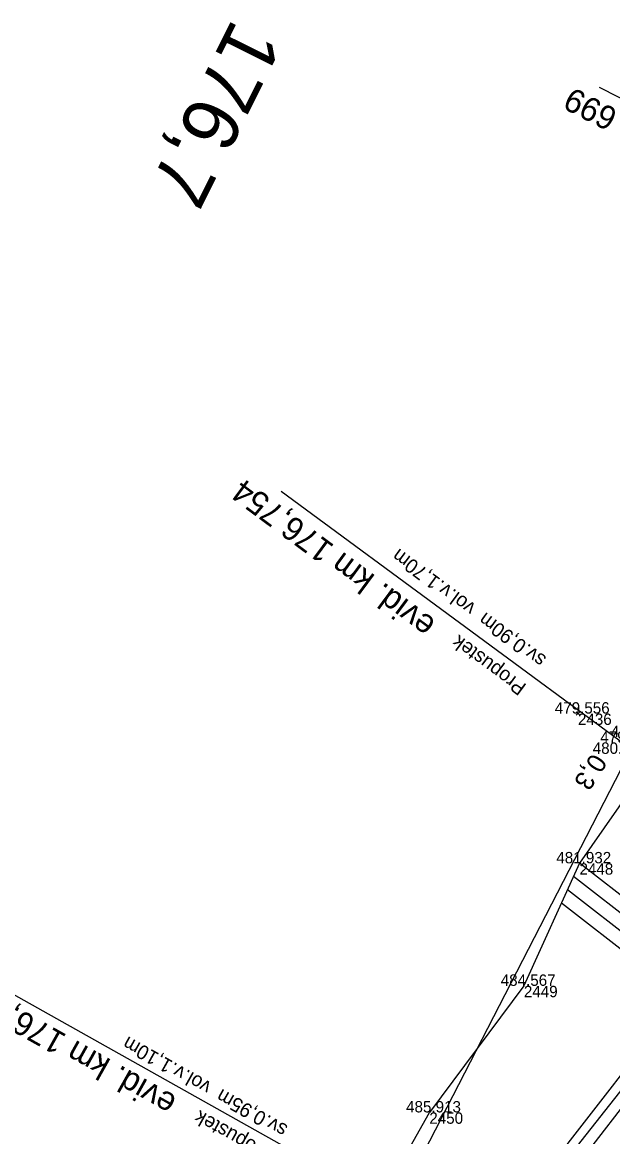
# Model space of a CAD drawing. Extents: x -1234191 to 23050, y -1290331 to -741191.
# Drawn here: x -864794 to -864731.5, y -1102915.1 to -1102797.2 of the extents above; entities that cross this region are included whole.
import ezdxf

# ---------------------------------------------------------------- set-up
doc = ezdxf.new("R2010")
doc.units = 0
for name, color, linetype in [('Vrstva 19', 7, 'Continuous'), ('Vrstva 4', 7, 'Continuous'), ('Vrstva 48', 7, 'Continuous'), ('Vrstva 49', 7, 'Continuous'), ('Vrstva 53', 7, 'Continuous'), ('Vrstva 60', 7, 'Continuous'), ('Vrstva 61', 7, 'Continuous'), ('Vrstva 7', 7, 'Continuous')]:
    doc.layers.add(name, color=color, linetype=linetype)

msp = doc.modelspace()

# ---------------------------------------------------------------- linework, layer by layer
at = {"layer": 'Vrstva 19'}
for p, q in [((-864732.98, -1102804.06), (-864688.46, -1102826.93)), ((-864766.6, -1102846.79), (-864725.6, -1102877.02)), ((-864795.81, -1102899.52), (-864754.27, -1102922.82))]:
    msp.add_line(p, q, dxfattribs=at)
at = {"layer": 'Vrstva 4'}
for points in [[(-864819.07, -1103021.91), (-864810.52, -1103010.02), (-864801.81, -1102998.6), (-864788.83, -1102982.45), (-864773.71, -1102964.13), (-864757.66, -1102945.31), (-864747.28, -1102932.75), (-864736.85, -1102920.15), (-864726.88, -1102907.24), (-864716.92, -1102894.44), (-864707.57, -1102880.97), (-864698.6, -1102867.35), (-864688.65, -1102850.07), (-864679.31, -1102832.31)], [(-864748.12, -1102932.02), (-864737.77, -1102919.21), (-864727.89, -1102906.72), (-864718.08, -1102893.74)]]:
    msp.add_lwpolyline(points, dxfattribs=at)
at = {"layer": 'Vrstva 48'}
for p, q in [((-864721.48, -1102896.72), (-864735.05, -1102886.16)), ((-864722.4, -1102897.9), (-864735.69, -1102887.57)), ((-864723.32, -1102899.09), (-864736.33, -1102888.97)), ((-864724.24, -1102900.27), (-864736.96, -1102890.38))]:
    msp.add_line(p, q, dxfattribs=at)
at = {"layer": 'Vrstva 49'}
for p, q in [((-864735.03, -1102870.51), (-864735.39, -1102870.15)), ((-864735.03, -1102870.15), (-864735.39, -1102870.51))]:
    msp.add_line(p, q, dxfattribs=at)
for points in [[(-864728.29, -1102876.47), (-864735.05, -1102886.17), (-864740.93, -1102899.13), (-864750.93, -1102912.52)], [(-864718.85, -1102893.34), (-864728.78, -1102906.11), (-864738.85, -1102919.08)], [(-864757.09, -1102923.71), (-864754.69, -1102923.53), (-864754.66, -1102923.52), (-864753.88, -1102922.12), (-864753.93, -1102922.14), (-864754.84, -1102922.19), (-864755.98, -1102922.07), (-864755.97, -1102921.47), (-864750.93, -1102912.52)]]:
    msp.add_lwpolyline(points, dxfattribs=at)
at = {"layer": 'Vrstva 53'}
msp.add_lwpolyline([(-864889.03, -1103323.28), (-864892.77, -1103263.78), (-864892.91, -1103184.37), (-864883.42, -1103119.48), (-864874.29, -1103087.16), (-864855.71, -1103052.53), (-864814.57, -1102995.09), (-864799.32, -1102988.77), (-864779.65, -1102957.8), (-864778.43, -1102951.42), (-864757.64, -1102926.36), (-864755.77, -1102924.22), (-864753.95, -1102921.47), (-864728.77, -1102872.58), (-864694.07, -1102830.31)], dxfattribs=at)
at = {"layer": 'Vrstva 60'}
for p, q in [((-864735.21, -1102870.33), (-864735.21, -1102870.33)), ((-864735.05, -1102886.17), (-864735.05, -1102886.17)), ((-864740.93, -1102899.13), (-864740.93, -1102899.13)), ((-864750.93, -1102912.52), (-864750.93, -1102912.52))]:
    msp.add_line(p, q, dxfattribs=at)

# ---------------------------------------------------------------- texts
at = {"layer": 'Vrstva 19'}
for s, height, rotation, p in [('evid. km 176,699', 2.5, 152.8105, (-864713.16, -1102815.65)), ('evid. km 176,754', 2.5, 143.4589, (-864750.13, -1102860.55)), ('sv.0,90m  vol.v.1,70m', 1.5, 143.5943, (-864738.46, -1102864.38)), ('Propustek', 1.5, 143.4589, (-864740.56, -1102867.32)), ('evid. km 176,798', 2.5, 150.7186, (-864777.51, -1102910.9)), ('sv.0,95m  vol.v.1,10m', 1.5, 150.7186, (-864765.8, -1102913.96)), ('Propustek', 1.5, 150.7186, (-864767.35, -1102916.65))]:
    msp.add_text(s, height=height, rotation=rotation, dxfattribs=at).set_placement(p)
at = {"layer": 'Vrstva 48'}
msp.add_text('0,3', height=2, rotation=237.2379, dxfattribs=at).set_placement((-864733.7, -1102874.42))
at = {"layer": 'Vrstva 60'}
for s, p in [('2436', (-864735.21, -1102871.53)), ('2448', (-864735.05, -1102887.37)), ('2449', (-864740.93, -1102900.33)), ('2450', (-864750.93, -1102913.72))]:
    msp.add_text(s, height=1.2, dxfattribs=at).set_placement(p)
at = {"layer": 'Vrstva 61'}
for s, p in [('479.556', (-864737.66, -1102870.33)), ('479.820', (-864732.85, -1102873.42)), ('480.003', (-864731.73, -1102872.81)), ('480.058', (-864733.65, -1102874.59)), ('481.932', (-864737.5, -1102886.17)), ('484.567', (-864743.38, -1102899.13)), ('485.913', (-864753.39, -1102912.52))]:
    msp.add_text(s, height=1.2, dxfattribs=at).set_placement(p)
at = {"layer": 'Vrstva 7'}
msp.add_text('176,7', height=6, rotation=243.5282, dxfattribs=at).set_placement((-864771.7, -1102796.66))

doc.saveas('drawing.dxf')
